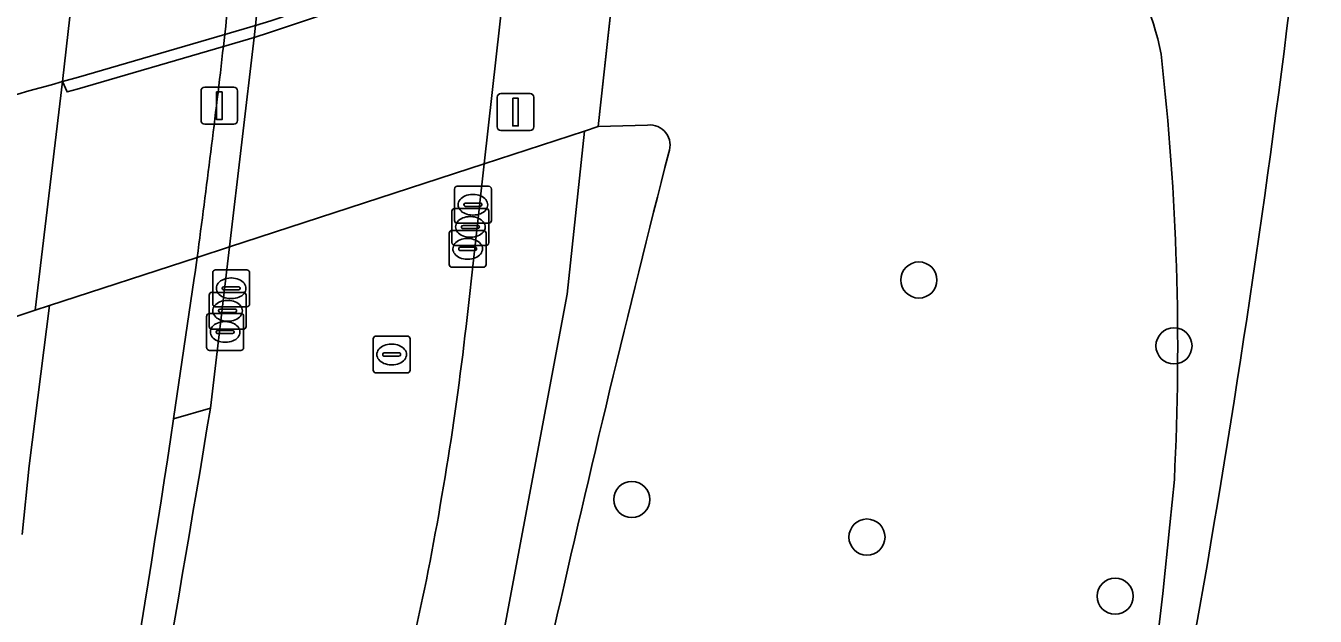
# Model space of a CAD drawing. Extents: x 155018 to 156648, y 383979 to 385733.
# Drawn here: x 156051.04 to 156085.97, y 384775.48 to 384791.48 of the extents above; entities that cross this region are included whole.
import ezdxf

# ---------------------------------------------------------------- set-up
doc = ezdxf.new("R2010")
doc.units = 0
for name, color, linetype in [('IMGEO_Berm_groen', 7, 'Continuous'), ('IMGEO_Boom', 7, 'Continuous'), ('IMGEO_Dek', 7, 'Continuous'), ('IMGEO_Fietspad_gesloten', 7, 'Continuous'), ('IMGEO_Groenvoorziening', 7, 'Continuous'), ('IMGEO_Kolk', 7, 'Continuous'), ('IMGEO_Lichtmast', 7, 'Continuous'), ('IMGEO_Muur', 7, 'Continuous'), ('IMGEO_OVBaan_gesloten', 7, 'Continuous'), ('IMGEO_Rijbaan_regionaal_gesloten', 7, 'Continuous'), ('IMGEO_Rioolput', 7, 'Continuous'), ('IMGEO_Verkeerseiland_open', 7, 'Continuous'), ('IMGEO_Voetpad_gesloten', 7, 'Continuous')]:
    doc.layers.add(name, color=color, linetype=linetype)

msp = doc.modelspace()

# ---------------------------------------------------------------- linework, layer by layer
at = {"layer": 'IMGEO_Berm_groen'}
for points in [[(156067.884, 384788.789), (156066.548, 384788.748), (156066.178, 384788.627), (156065.7, 384784.205), (156063.942, 384774.822), (156061.811, 384762.615), (156061.737, 384762.179), (156062.595, 384762.098)], [(156056.04, 384781.122), (156055.044, 384780.829)]]:
    msp.add_lwpolyline(points, dxfattribs=at)
for centre, radius, start, end in [((156067.941, 384788.241), 0.551, 338.6834, 95.9337), ((156534.147, 384669.235), 480.608, 165.6882, 168.85929), ((155377.348, 384893.046), 687.859, 349.104383, 350.635534), ((155599.225, 384849.541), 460.969, 349.19214, 351.42753)]:
    msp.add_arc(centre, radius, start, end, dxfattribs=at)
at = {"layer": 'IMGEO_Boom'}
for centre in [(156075.234, 384784.59), (156082.143, 384782.804), (156067.454, 384778.644), (156073.826, 384777.626), (156080.549, 384776.022)]:
    msp.add_circle(centre, 0.489, dxfattribs=at)
at = {"layer": 'IMGEO_Dek'}
msp.add_lwpolyline([(156052.883, 384797.464), (156052.037, 384789.968), (156051.296, 384783.77), (156051.68, 384783.895), (156055.68, 384785.201), (156056.555, 384785.486), (156063.458, 384787.739), (156066.178, 384788.627), (156066.548, 384788.748), (156067.188, 384794.614)], dxfattribs=at)
at = {"layer": 'IMGEO_Fietspad_gesloten'}
for points in [[(156058.047, 384812.749), (156058.291, 384820.442), (156054.337, 384819.179), (156054.101, 384819.104), (156053.79, 384811.829), (156053.52, 384805.529), (156052.913, 384797.746), (156052.883, 384797.464), (156052.037, 384789.968), (156051.296, 384783.77), (156051.68, 384783.895), (156055.68, 384785.201)], [(156056.391, 384790.92), (156056.41, 384791.08), (156056.428, 384791.241)], [(156055.044, 384780.829), (156055.602, 384784.639), (156055.624, 384784.792), (156055.68, 384785.201), (156051.68, 384783.895), (156051.127, 384779.554), (156050.937, 384777.699)]]:
    msp.add_lwpolyline(points, dxfattribs=at)
for centre, radius, start, end in [((155767.618, 384823.851), 290.645, 353.55798, 355.01775), ((155783.822, 384821.903), 274.324, 352.31136, 353.51506), ((155599.225, 384849.541), 460.969, 349.19214, 351.42753)]:
    msp.add_arc(centre, radius, start, end, dxfattribs=at)
at = {"layer": 'IMGEO_Groenvoorziening'}
for points in [[(156067.587, 384795.098), (156067.224, 384794.984), (156066.999, 384794.913), (156067.186, 384794.591), (156066.808, 384794.464), (156064.096, 384793.461), (156063.699, 384793.319), (156057.643, 384791.294), (156057.225, 384791.164), (156056.391, 384790.92), (156052.429, 384789.76), (156052.158, 384789.686), (156052.037, 384789.968)], [(156048.797, 384782.954), (156051.296, 384783.77), (156051.68, 384783.895), (156055.68, 384785.201), (156056.555, 384785.486), (156063.458, 384787.739), (156066.178, 384788.627), (156066.548, 384788.748), (156067.884, 384788.789)], [(156050.937, 384777.699), (156051.127, 384779.554), (156051.68, 384783.895), (156051.296, 384783.77), (156048.797, 384782.954)]]:
    msp.add_lwpolyline(points, dxfattribs=at)
for centre, radius, start, end in [((155764.34, 384831.717), 323.385, 347.63777, 354.02619), ((155764.34, 384831.717), 323.385, 347.63777, 354.02619), ((156073.955, 384789.165), 7.99, 11.1164, 108.1723), ((156073.955, 384789.165), 7.99, 11.1164, 108.1723), ((156011.547, 384782.758), 70.696, 357.10657, 6.45461), ((156011.547, 384782.758), 70.696, 357.10657, 6.45461), ((156028.057, 384873.719), 87.116, 282.64939, 285.97784), ((156067.941, 384788.241), 0.551, 338.6834, 95.9337), ((156534.147, 384669.235), 480.608, 165.6882, 168.85929), ((155908.116, 384795.42), 174.793, 348.15941, 354.67205), ((155908.116, 384795.42), 174.793, 348.15941, 354.67205)]:
    msp.add_arc(centre, radius, start, end, dxfattribs=at)
at = {"layer": 'IMGEO_Kolk'}
for p, q in [((156062.65, 384786.203), (156062.65, 384787.055)), ((156062.725, 384787.129), (156063.577, 384787.129)), ((156063.138, 384786.909), (156063.163, 384786.909)), ((156063.651, 384787.055), (156063.651, 384786.203)), ((156062.909, 384786.623), (156062.909, 384786.635)), ((156063.347, 384786.586), (156062.949, 384786.586)), ((156062.952, 384786.672), (156063.35, 384786.672)), ((156063.393, 384786.635), (156063.393, 384786.623)), ((156062.582, 384785.602), (156062.582, 384786.454)), ((156062.657, 384786.528), (156063.509, 384786.528)), ((156063.07, 384786.308), (156063.095, 384786.308)), ((156063.161, 384786.349), (156063.136, 384786.349)), ((156063.583, 384786.454), (156063.583, 384785.602)), ((156062.508, 384785.008), (156062.508, 384785.86)), ((156062.583, 384785.934), (156063.435, 384785.934)), ((156063.577, 384786.129), (156062.725, 384786.129)), ((156062.841, 384786.022), (156062.841, 384786.034)), ((156063.279, 384785.985), (156062.881, 384785.985)), ((156062.884, 384786.071), (156063.282, 384786.071)), ((156063.325, 384786.034), (156063.325, 384786.022)), ((156063.509, 384785.86), (156063.509, 384785.008)), ((156063.509, 384785.528), (156062.657, 384785.528)), ((156062.996, 384785.714), (156063.021, 384785.714)), ((156063.093, 384785.748), (156063.068, 384785.748)), ((156062.767, 384785.428), (156062.767, 384785.44)), ((156063.205, 384785.391), (156062.807, 384785.391)), ((156062.81, 384785.477), (156063.208, 384785.477)), ((156063.019, 384785.154), (156062.994, 384785.154)), ((156063.251, 384785.44), (156063.251, 384785.428)), ((156056.176, 384784.865), (156057.028, 384784.865)), ((156063.435, 384784.934), (156062.583, 384784.934)), ((156056.101, 384783.939), (156056.101, 384784.791)), ((156056.589, 384784.645), (156056.614, 384784.645)), ((156057.102, 384784.791), (156057.102, 384783.939)), ((156056.004, 384783.33), (156056.004, 384784.182)), ((156056.079, 384784.256), (156056.931, 384784.256)), ((156056.36, 384784.359), (156056.36, 384784.371)), ((156056.798, 384784.322), (156056.4, 384784.322)), ((156056.403, 384784.408), (156056.801, 384784.408)), ((156056.844, 384784.371), (156056.844, 384784.359)), ((156057.005, 384784.182), (156057.005, 384783.33)), ((156057.028, 384783.865), (156056.176, 384783.865)), ((156056.263, 384783.75), (156056.263, 384783.762)), ((156056.306, 384783.799), (156056.704, 384783.799)), ((156056.492, 384784.036), (156056.517, 384784.036)), ((156056.612, 384784.085), (156056.587, 384784.085)), ((156056.747, 384783.762), (156056.747, 384783.75)), ((156055.938, 384782.756), (156055.938, 384783.608)), ((156056.013, 384783.682), (156056.865, 384783.682)), ((156056.701, 384783.713), (156056.303, 384783.713)), ((156056.426, 384783.462), (156056.451, 384783.462)), ((156056.515, 384783.476), (156056.49, 384783.476)), ((156056.939, 384783.608), (156056.939, 384782.756)), ((156056.931, 384783.256), (156056.079, 384783.256)), ((156056.197, 384783.176), (156056.197, 384783.188)), ((156056.635, 384783.139), (156056.237, 384783.139)), ((156056.24, 384783.225), (156056.638, 384783.225)), ((156056.681, 384783.188), (156056.681, 384783.176)), ((156056.449, 384782.902), (156056.424, 384782.902)), ((156056.865, 384782.682), (156056.013, 384782.682))]:
    msp.add_line(p, q, dxfattribs=at)
for points in [[(156062.65, 384786.203), (156062.65, 384787.055)], [(156062.725, 384787.129), (156063.577, 384787.129)], [(156063.651, 384787.055), (156063.651, 384786.203)], [(156062.582, 384785.602), (156062.582, 384786.454)], [(156062.657, 384786.528), (156063.509, 384786.528)], [(156063.583, 384786.454), (156063.583, 384785.602)], [(156062.508, 384785.008), (156062.508, 384785.86)], [(156062.583, 384785.934), (156063.435, 384785.934)], [(156063.577, 384786.129), (156062.725, 384786.129)], [(156063.509, 384785.86), (156063.509, 384785.008)], [(156063.509, 384785.528), (156062.657, 384785.528)], [(156056.176, 384784.865), (156057.028, 384784.865)], [(156063.435, 384784.934), (156062.583, 384784.934)], [(156056.101, 384783.939), (156056.101, 384784.791)], [(156057.102, 384784.791), (156057.102, 384783.939)], [(156056.004, 384783.33), (156056.004, 384784.182)], [(156056.079, 384784.256), (156056.931, 384784.256)], [(156057.005, 384784.182), (156057.005, 384783.33)], [(156057.028, 384783.865), (156056.176, 384783.865)], [(156055.938, 384782.756), (156055.938, 384783.608)], [(156056.013, 384783.682), (156056.865, 384783.682)], [(156056.939, 384783.608), (156056.939, 384782.756)], [(156056.931, 384783.256), (156056.079, 384783.256)], [(156056.865, 384782.682), (156056.013, 384782.682)]]:
    msp.add_lwpolyline(points, dxfattribs=at)
for centre, radius, start, end in [((156062.727, 384787.053), 0.0765, 91.552, 178.448), ((156062.727, 384787.053), 0.0765, 91.552, 178.448), ((156063.575, 384787.053), 0.0765, 1.552, 88.448), ((156063.575, 384787.053), 0.0765, 1.552, 88.448), ((156062.949, 384786.632), 0.0403, 85.8775, 175.7526), ((156062.946, 384786.622), 0.0366, 178.938, 274.7102), ((156063.35, 384786.629), 0.043, 264.8664, 352.4533), ((156063.354, 384786.634), 0.0386, 1.7309, 96.639), ((156062.659, 384786.452), 0.0765, 91.552, 178.448), ((156062.659, 384786.452), 0.0765, 91.552, 178.448), ((156062.727, 384786.205), 0.0765, 181.552, 268.448), ((156062.727, 384786.205), 0.0765, 181.552, 268.448), ((156063.507, 384786.452), 0.0765, 1.552, 88.448), ((156063.507, 384786.452), 0.0765, 1.552, 88.448), ((156063.575, 384786.205), 0.0765, 271.552, 358.448), ((156063.575, 384786.205), 0.0765, 271.552, 358.448), ((156062.585, 384785.858), 0.0765, 91.552, 178.448), ((156062.585, 384785.858), 0.0765, 91.552, 178.448), ((156062.881, 384786.031), 0.0403, 85.8775, 175.7526), ((156062.878, 384786.021), 0.0366, 178.938, 274.7102), ((156063.282, 384786.028), 0.043, 264.8664, 352.4533), ((156063.286, 384786.033), 0.0386, 1.7309, 96.639), ((156063.433, 384785.858), 0.0765, 1.552, 88.448), ((156063.433, 384785.858), 0.0765, 1.552, 88.448), ((156062.659, 384785.604), 0.0765, 181.552, 268.448), ((156062.659, 384785.604), 0.0765, 181.552, 268.448), ((156063.507, 384785.604), 0.0765, 271.552, 358.448), ((156063.507, 384785.604), 0.0765, 271.552, 358.448), ((156062.807, 384785.437), 0.0403, 85.8775, 175.7526), ((156062.804, 384785.427), 0.0366, 178.938, 274.7102), ((156063.208, 384785.434), 0.043, 264.8664, 352.4533), ((156063.212, 384785.439), 0.0386, 1.7309, 96.639), ((156056.178, 384784.789), 0.0765, 91.552, 178.448), ((156056.178, 384784.789), 0.0765, 91.552, 178.448), ((156057.026, 384784.789), 0.0765, 1.552, 88.448), ((156057.026, 384784.789), 0.0765, 1.552, 88.448), ((156062.585, 384785.01), 0.0765, 181.552, 268.448), ((156062.585, 384785.01), 0.0765, 181.552, 268.448), ((156063.433, 384785.01), 0.0765, 271.552, 358.448), ((156063.433, 384785.01), 0.0765, 271.552, 358.448), ((156056.081, 384784.18), 0.0765, 91.552, 178.448), ((156056.081, 384784.18), 0.0765, 91.552, 178.448), ((156056.4, 384784.368), 0.0403, 85.8775, 175.7526), ((156056.397, 384784.358), 0.0366, 178.938, 274.7102), ((156056.801, 384784.365), 0.043, 264.8664, 352.4533), ((156056.805, 384784.37), 0.0386, 1.7309, 96.639), ((156056.929, 384784.18), 0.0765, 1.552, 88.448), ((156056.929, 384784.18), 0.0765, 1.552, 88.448), ((156056.178, 384783.941), 0.0765, 181.552, 268.448), ((156056.178, 384783.941), 0.0765, 181.552, 268.448), ((156056.303, 384783.759), 0.0403, 85.8775, 175.7526), ((156056.708, 384783.761), 0.0386, 1.7309, 96.639), ((156057.026, 384783.941), 0.0765, 271.552, 358.448), ((156057.026, 384783.941), 0.0765, 271.552, 358.448), ((156056.015, 384783.606), 0.0765, 91.552, 178.448), ((156056.015, 384783.606), 0.0765, 91.552, 178.448), ((156056.3, 384783.749), 0.0366, 178.938, 274.7102), ((156056.704, 384783.756), 0.043, 264.8664, 352.4533), ((156056.863, 384783.606), 0.0765, 1.552, 88.448), ((156056.863, 384783.606), 0.0765, 1.552, 88.448), ((156056.081, 384783.332), 0.0765, 181.552, 268.448), ((156056.081, 384783.332), 0.0765, 181.552, 268.448), ((156056.237, 384783.185), 0.0403, 85.8775, 175.7526), ((156056.234, 384783.175), 0.0366, 178.938, 274.7102), ((156056.638, 384783.182), 0.043, 264.8664, 352.4533), ((156056.642, 384783.187), 0.0386, 1.7309, 96.639), ((156056.929, 384783.332), 0.0765, 271.552, 358.448), ((156056.929, 384783.332), 0.0765, 271.552, 358.448), ((156056.015, 384782.758), 0.0765, 181.552, 268.448), ((156056.015, 384782.758), 0.0765, 181.552, 268.448), ((156056.863, 384782.758), 0.0765, 271.552, 358.448), ((156056.863, 384782.758), 0.0765, 271.552, 358.448)]:
    msp.add_arc(centre, radius, start, end, dxfattribs=at)
for centre, major_axis, ratio, start_param, end_param in [((156063.137, 384786.629), (-0.387, 0.002), 0.722429, 4.712389, 7.853982), ((156063.162, 384786.629), (-0.39, 0.002), 0.717154, 1.570796, 4.712389), ((156063.069, 384786.028), (-0.387, 0.002), 0.722429, 4.712389, 7.853982), ((156063.094, 384786.028), (-0.39, 0.002), 0.717154, 1.570796, 4.712389), ((156062.995, 384785.434), (-0.387, 0.002), 0.722429, 4.712389, 7.853982), ((156063.02, 384785.434), (-0.39, 0.002), 0.717154, 1.570796, 4.712389), ((156056.588, 384784.365), (-0.387, 0.002), 0.722429, 4.712389, 7.853982), ((156056.613, 384784.365), (-0.39, 0.002), 0.717154, 1.570796, 4.712389), ((156056.491, 384783.756), (-0.387, 0.002), 0.722429, 4.712389, 7.853982), ((156056.516, 384783.756), (-0.39, 0.002), 0.717154, 1.570796, 4.712389), ((156056.425, 384783.182), (-0.387, 0.002), 0.722429, 4.712389, 7.853982), ((156056.45, 384783.182), (-0.39, 0.002), 0.717154, 1.570796, 4.712389)]:
    msp.add_ellipse(centre, major_axis=major_axis, ratio=ratio, start_param=start_param, end_param=end_param, dxfattribs=at)
at = {"layer": 'IMGEO_Lichtmast'}
for p, q in [((156055.785, 384788.913), (156055.785, 384789.713)), ((156055.785, 384789.713), (156055.785, 384788.913)), ((156055.885, 384789.813), (156056.675, 384789.813)), ((156056.675, 384789.813), (156055.885, 384789.813)), ((156056.775, 384789.713), (156056.775, 384788.913)), ((156056.775, 384788.913), (156056.775, 384789.713)), ((156063.81, 384788.74), (156063.81, 384789.54)), ((156063.81, 384789.54), (156063.81, 384788.74)), ((156063.91, 384789.64), (156064.7, 384789.64)), ((156064.7, 384789.64), (156063.91, 384789.64)), ((156064.8, 384789.54), (156064.8, 384788.74)), ((156064.8, 384788.74), (156064.8, 384789.54)), ((156056.675, 384788.813), (156055.885, 384788.813)), ((156055.885, 384788.813), (156056.675, 384788.813)), ((156064.7, 384788.64), (156063.91, 384788.64)), ((156063.91, 384788.64), (156064.7, 384788.64))]:
    msp.add_line(p, q, dxfattribs=at)
for points in [[(156056.205, 384789.688), (156056.355, 384789.688), (156056.355, 384788.938), (156056.205, 384788.938), (156056.205, 384789.688)], [(156064.23, 384789.515), (156064.38, 384789.515), (156064.38, 384788.765), (156064.23, 384788.765), (156064.23, 384789.515)]]:
    msp.add_lwpolyline(points, dxfattribs=at)
for centre, start, end in [((156055.885, 384789.713), 90, 180), ((156055.885, 384789.713), 90, 180), ((156056.675, 384789.713), 0, 90), ((156056.675, 384789.713), 360, 90), ((156063.91, 384789.54), 90, 180), ((156063.91, 384789.54), 90, 180), ((156064.7, 384789.54), 0, 90), ((156064.7, 384789.54), 360, 90), ((156055.885, 384788.913), 180, 270), ((156055.885, 384788.913), 180, 270), ((156056.675, 384788.913), 270, 0), ((156056.675, 384788.913), 270, 0), ((156063.91, 384788.74), 180, 270), ((156063.91, 384788.74), 180, 270), ((156064.7, 384788.74), 270, 0), ((156064.7, 384788.74), 270, 0)]:
    msp.add_arc(centre, 0.1, start, end, dxfattribs=at)
at = {"layer": 'IMGEO_Muur'}
msp.add_lwpolyline([(156063.699, 384793.319), (156064.096, 384793.461), (156066.808, 384794.464), (156067.186, 384794.591), (156066.999, 384794.913), (156066.846, 384794.853), (156064.132, 384793.82), (156063.736, 384793.674), (156057.673, 384791.614), (156057.263, 384791.485), (156056.428, 384791.241), (156052.468, 384790.085), (156052.037, 384789.968), (156052.158, 384789.686), (156052.429, 384789.76), (156056.391, 384790.92), (156057.225, 384791.164), (156057.643, 384791.294)], close=True, dxfattribs=at)
at = {"layer": 'IMGEO_OVBaan_gesloten'}
for points in [[(156059.02, 384820.675), (156058.775, 384812.948), (156058.583, 384806.848), (156058.029, 384799.157), (156057.999, 384798.856), (156057.263, 384791.485), (156057.225, 384791.164), (156056.555, 384785.486), (156063.458, 384787.739), (156064.096, 384793.461), (156064.132, 384793.82), (156064.784, 384801.173), (156064.795, 384801.295), (156065.269, 384808.785), (156065.453, 384815.385), (156065.644, 384822.251), (156065.633, 384822.788), (156065.37, 384836.246)], [(156062.966, 384783.333), (156063.458, 384787.739), (156056.555, 384785.486), (156056.04, 384781.122)]]:
    msp.add_lwpolyline(points, dxfattribs=at)
for centre, radius, start, end in [((155981.057, 384792.663), 82.438, 347.77742, 353.5016), ((155377.348, 384893.046), 687.859, 349.104383, 350.635534)]:
    msp.add_arc(centre, radius, start, end, dxfattribs=at)
at = {"layer": 'IMGEO_Rijbaan_regionaal_gesloten'}
msp.add_lwpolyline([(156052.037, 384789.968), (156052.468, 384790.085), (156056.428, 384791.241), (156057.263, 384791.485), (156057.673, 384791.614), (156063.736, 384793.674), (156064.132, 384793.82), (156066.846, 384794.853), (156066.999, 384794.913), (156067.224, 384794.984), (156067.587, 384795.098)], dxfattribs=at)
msp.add_arc((156028.057, 384873.719), 87.116, 282.64939, 285.97784, dxfattribs=at)
at = {"layer": 'IMGEO_Rioolput'}
for p, q in [((156060.524, 384783.072), (156061.376, 384783.072)), ((156060.449, 384782.146), (156060.449, 384782.998)), ((156060.937, 384782.852), (156060.962, 384782.852)), ((156061.45, 384782.998), (156061.45, 384782.146)), ((156060.708, 384782.566), (156060.708, 384782.578)), ((156061.146, 384782.529), (156060.748, 384782.529)), ((156060.751, 384782.615), (156061.149, 384782.615)), ((156061.192, 384782.578), (156061.192, 384782.566)), ((156061.376, 384782.072), (156060.524, 384782.072)), ((156060.96, 384782.292), (156060.935, 384782.292))]:
    msp.add_line(p, q, dxfattribs=at)
for points in [[(156060.524, 384783.072), (156061.376, 384783.072)], [(156060.449, 384782.146), (156060.449, 384782.998)], [(156061.45, 384782.998), (156061.45, 384782.146)], [(156061.376, 384782.072), (156060.524, 384782.072)]]:
    msp.add_lwpolyline(points, dxfattribs=at)
for centre, radius, start, end in [((156060.526, 384782.996), 0.0765, 91.552, 178.448), ((156060.526, 384782.996), 0.0765, 91.552, 178.448), ((156061.374, 384782.996), 0.0765, 1.552, 88.448), ((156061.374, 384782.996), 0.0765, 1.552, 88.448), ((156060.748, 384782.575), 0.0403, 85.8775, 175.7526), ((156060.745, 384782.565), 0.0366, 178.938, 274.7102), ((156061.149, 384782.572), 0.043, 264.8664, 352.4533), ((156061.153, 384782.577), 0.0386, 1.7309, 96.639), ((156060.526, 384782.148), 0.0765, 181.552, 268.448), ((156060.526, 384782.148), 0.0765, 181.552, 268.448), ((156061.374, 384782.148), 0.0765, 271.552, 358.448), ((156061.374, 384782.148), 0.0765, 271.552, 358.448)]:
    msp.add_arc(centre, radius, start, end, dxfattribs=at)
for centre, major_axis, ratio, start_param, end_param in [((156060.936, 384782.572), (-0.387, 0.002), 0.722429, 4.712389, 7.853982), ((156060.961, 384782.572), (-0.39, 0.002), 0.717154, 1.570796, 4.712389)]:
    msp.add_ellipse(centre, major_axis=major_axis, ratio=ratio, start_param=start_param, end_param=end_param, dxfattribs=at)
at = {"layer": 'IMGEO_Verkeerseiland_open'}
for points in [[(156055.68, 384785.201), (156056.555, 384785.486), (156057.225, 384791.164), (156057.263, 384791.485), (156057.999, 384798.856)], [(156056.428, 384791.241), (156056.41, 384791.08), (156056.391, 384790.92)]]:
    msp.add_lwpolyline(points, dxfattribs=at)
msp.add_lwpolyline([(156056.555, 384785.486), (156055.68, 384785.201), (156055.624, 384784.792), (156055.602, 384784.639), (156055.044, 384780.829), (156056.04, 384781.122)], close=True, dxfattribs=at)
for centre, radius, start, end in [((155767.618, 384823.851), 290.645, 353.55798, 355.01775), ((155783.822, 384821.903), 274.324, 352.31136, 353.51506)]:
    msp.add_arc(centre, radius, start, end, dxfattribs=at)
at = {"layer": 'IMGEO_Voetpad_gesloten'}
for points in [[(156064.096, 384793.461), (156063.458, 384787.739), (156066.178, 384788.627), (156066.548, 384788.748), (156067.186, 384794.591)], [(156063.942, 384774.822), (156065.7, 384784.205), (156066.178, 384788.627), (156063.458, 384787.739), (156062.966, 384783.333)]]:
    msp.add_lwpolyline(points, dxfattribs=at)
msp.add_arc((155981.057, 384792.663), 82.438, 347.77742, 353.5016, dxfattribs=at)

doc.saveas('drawing.dxf')
